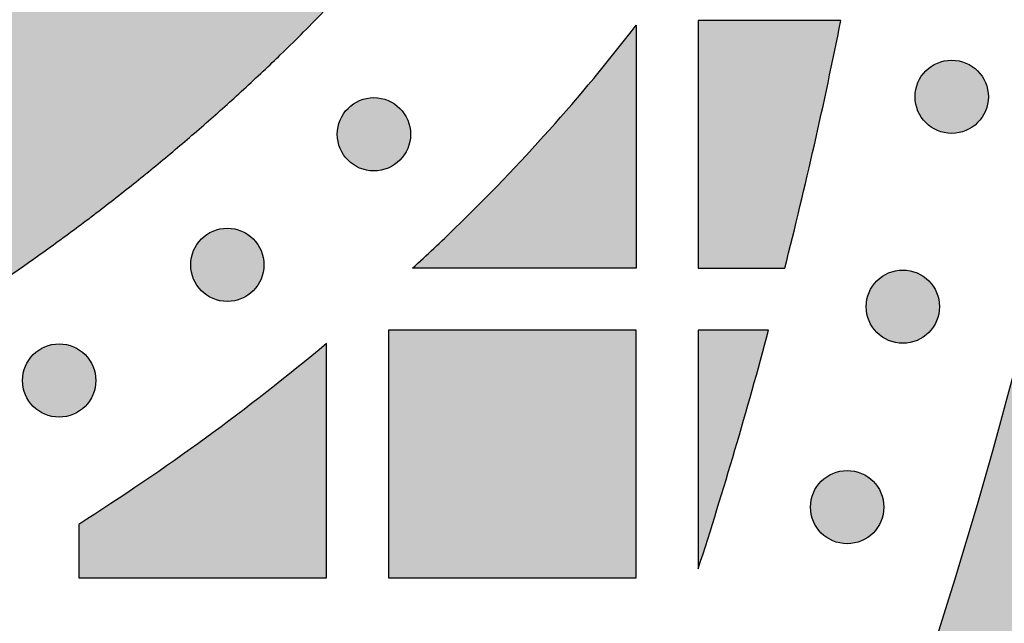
# Model space of a CAD drawing. Header units: millimetres. Extents: x -3873 to -97, y 912 to 4165.
# Tile 196 of 656: x -3135 to -3087, y 1381 to 1411. Entities that reach past the tile are written whole.
import ezdxf

# ---------------------------------------------------------------- set-up
doc = ezdxf.new("R2010")
doc.units = ezdxf.units.MM
doc.layers.add('pattern', color=7, linetype='Continuous', true_color=0x000000)

msp = doc.modelspace()

# ---------------------------------------------------------------- hatches: boundary and pattern name
at = {"layer": 'pattern'}
for points in [[(-3100.519, 1457.437), (-3100.543, 1459.243), (-3100.619, 1461.05), (-3100.748, 1462.857), (-3100.93, 1464.661), (-3101.164, 1466.46), (-3101.451, 1468.252), (-3101.79, 1470.033), (-3102.182, 1471.803), (-3102.625, 1473.557), (-3103.119, 1475.295), (-3103.664, 1477.014), (-3104.258, 1478.711), (-3104.901, 1480.385), (-3105.59, 1482.033), (-3106.326, 1483.653), (-3107.106, 1485.245), (-3107.845, 1486.66), (-3108.615, 1488.062), (-3109.413, 1489.449), (-3110.242, 1490.822), (-3111.099, 1492.178), (-3111.984, 1493.516), (-3112.898, 1494.837), (-3113.838, 1496.139), (-3114.806, 1497.421), (-3115.799, 1498.683), (-3116.818, 1499.923), (-3117.862, 1501.141), (-3118.93, 1502.337), (-3120.021, 1503.508), (-3121.135, 1504.656), (-3122.27, 1505.779), (-3124.046, 1507.459), (-3125.865, 1509.099), (-3127.726, 1510.698), (-3129.628, 1512.255), (-3131.569, 1513.767), (-3133.547, 1515.233), (-3135.561, 1516.652), (-3137.609, 1518.023), (-3139.69, 1519.344), (-3141.801, 1520.614), (-3143.94, 1521.832), (-3146.107, 1522.998), (-3148.298, 1524.11), (-3150.512, 1525.168), (-3152.747, 1526.171), (-3155.001, 1527.118), (-3171.697, 1520.742), (-3159.518, 1516), (-3157.528, 1515.164), (-3155.555, 1514.279), (-3153.6, 1513.345), (-3151.665, 1512.363), (-3149.753, 1511.334), (-3147.863, 1510.258), (-3146, 1509.137), (-3144.163, 1507.97), (-3142.354, 1506.76), (-3140.576, 1505.507), (-3138.83, 1504.213), (-3137.116, 1502.878), (-3135.437, 1501.504), (-3133.794, 1500.092), (-3132.188, 1498.643), (-3130.62, 1497.16), (-3129.66, 1496.211), (-3128.719, 1495.241), (-3127.796, 1494.25), (-3126.893, 1493.24), (-3126.011, 1492.21), (-3125.15, 1491.161), (-3124.31, 1490.095), (-3123.492, 1489.011), (-3122.696, 1487.91), (-3121.924, 1486.793), (-3121.175, 1485.662), (-3120.451, 1484.515), (-3119.751, 1483.355), (-3119.075, 1482.182), (-3118.425, 1480.997), (-3117.8, 1479.8), (-3117.175, 1478.524), (-3116.585, 1477.225), (-3116.032, 1475.902), (-3115.517, 1474.559), (-3115.041, 1473.196), (-3114.604, 1471.815), (-3114.208, 1470.419), (-3113.853, 1469.008), (-3113.539, 1467.586), (-3113.267, 1466.152), (-3113.037, 1464.711), (-3112.849, 1463.263), (-3112.703, 1461.81), (-3112.6, 1460.354), (-3112.538, 1458.898), (-3112.519, 1457.443), (-3112.54, 1455.988), (-3112.602, 1454.532), (-3112.707, 1453.077), (-3112.854, 1451.625), (-3113.043, 1450.177), (-3113.274, 1448.736), (-3113.548, 1447.303), (-3113.863, 1445.881), (-3114.219, 1444.471), (-3114.617, 1443.075), (-3115.055, 1441.695), (-3115.532, 1440.332), (-3116.048, 1438.99), (-3116.602, 1437.668), (-3117.193, 1436.368), (-3117.82, 1435.093), (-3118.446, 1433.897), (-3119.097, 1432.712), (-3119.773, 1431.54), (-3120.474, 1430.381), (-3121.2, 1429.235), (-3121.95, 1428.104), (-3122.723, 1426.988), (-3123.519, 1425.888), (-3124.338, 1424.804), (-3125.179, 1423.739), (-3126.041, 1422.691), (-3126.925, 1421.662), (-3127.828, 1420.652), (-3128.752, 1419.662), (-3129.694, 1418.693), (-3130.654, 1417.744), (-3132.224, 1416.263), (-3133.831, 1414.816), (-3135.476, 1413.405), (-3137.156, 1412.032), (-3138.87, 1410.699), (-3140.618, 1409.406), (-3142.397, 1408.155), (-3144.207, 1406.946), (-3146.045, 1405.781), (-3147.909, 1404.661), (-3149.8, 1403.587), (-3151.713, 1402.56), (-3153.649, 1401.58), (-3155.605, 1400.647), (-3157.579, 1399.764), (-3159.569, 1398.929), (-3171.752, 1394.198), (-3155.062, 1387.808), (-3152.807, 1388.753), (-3150.571, 1389.754), (-3148.356, 1390.81), (-3146.164, 1391.92), (-3143.997, 1393.084), (-3141.856, 1394.3), (-3139.744, 1395.569), (-3137.662, 1396.888), (-3135.613, 1398.257), (-3133.597, 1399.674), (-3131.618, 1401.139), (-3129.676, 1402.649), (-3127.773, 1404.204), (-3125.91, 1405.801), (-3124.089, 1407.44), (-3122.312, 1409.119), (-3121.176, 1410.24), (-3120.061, 1411.387), (-3118.969, 1412.558), (-3117.9, 1413.752), (-3116.855, 1414.969), (-3115.835, 1416.209), (-3114.841, 1417.469), (-3113.872, 1418.751), (-3112.93, 1420.052), (-3112.016, 1421.372), (-3111.129, 1422.71), (-3110.271, 1424.065), (-3109.441, 1425.437), (-3108.641, 1426.824), (-3107.871, 1428.225), (-3107.131, 1429.639), (-3106.349, 1431.23), (-3105.612, 1432.85), (-3104.92, 1434.497), (-3104.277, 1436.17), (-3103.681, 1437.867), (-3103.135, 1439.585), (-3102.639, 1441.322), (-3102.194, 1443.076), (-3101.801, 1444.845), (-3101.46, 1446.626), (-3101.172, 1448.417), (-3100.936, 1450.215), (-3100.753, 1452.019), (-3100.622, 1453.826), (-3100.545, 1455.632)], [(-3133.117, 1301.433), (-3131.788, 1301.603), (-3130.46, 1301.811), (-3129.135, 1302.057), (-3127.815, 1302.34), (-3126.502, 1302.661), (-3125.196, 1303.02), (-3123.901, 1303.415), (-3122.616, 1303.847), (-3121.344, 1304.316), (-3120.086, 1304.82), (-3118.845, 1305.359), (-3117.62, 1305.932), (-3116.414, 1306.538), (-3115.228, 1307.177), (-3114.063, 1307.847), (-3112.92, 1308.548), (-3110.227, 1312.538), (-3107.6, 1316.587), (-3105.043, 1320.693), (-3102.556, 1324.856), (-3100.142, 1329.072), (-3097.802, 1333.341), (-3095.538, 1337.66), (-3093.351, 1342.027), (-3091.243, 1346.441), (-3089.215, 1350.899), (-3087.269, 1355.398), (-3085.406, 1359.937), (-3083.627, 1364.513), (-3081.933, 1369.125), (-3080.325, 1373.769), (-3078.805, 1378.443), (-3077.372, 1383.144), (-3076.028, 1387.871), (-3074.773, 1392.621), (-3073.608, 1397.391), (-3072.534, 1402.178), (-3071.55, 1406.981), (-3070.656, 1411.796), (-3069.854, 1416.621), (-3069.143, 1421.453), (-3068.524, 1426.29), (-3067.995, 1431.129), (-3067.556, 1435.968), (-3067.209, 1440.804), (-3066.951, 1445.635), (-3066.782, 1450.458), (-3066.703, 1455.271), (-3078.703, 1455.27), (-3078.795, 1450.163), (-3078.991, 1445.043), (-3079.293, 1439.912), (-3079.702, 1434.774), (-3080.219, 1429.633), (-3080.842, 1424.491), (-3081.575, 1419.351), (-3082.415, 1414.218), (-3083.363, 1409.095), (-3084.42, 1403.985), (-3085.585, 1398.891), (-3086.857, 1393.817), (-3088.237, 1388.767), (-3089.723, 1383.743), (-3091.314, 1378.749), (-3093.011, 1373.789), (-3094.811, 1368.865), (-3096.713, 1363.981), (-3098.716, 1359.141), (-3100.819, 1354.346), (-3103.02, 1349.601), (-3105.317, 1344.907), (-3107.708, 1340.269), (-3110.192, 1335.689), (-3112.766, 1331.169), (-3115.428, 1326.713), (-3118.176, 1322.322), (-3121.007, 1317.999), (-3123.92, 1313.747), (-3126.911, 1309.567), (-3129.977, 1305.462)], [(-3116.027, 1398.669), (-3113.97, 1400.61), (-3112.795, 1401.767), (-3111.641, 1402.947), (-3110.508, 1404.147), (-3109.398, 1405.369), (-3108.31, 1406.611), (-3107.246, 1407.873), (-3106.205, 1409.153), (-3105.189, 1410.452), (-3105.188, 1398.67)], [(-3097.999, 1398.671), (-3096.564, 1404.653), (-3095.284, 1410.67), (-3102.189, 1410.67), (-3102.188, 1398.67)], [(-3091.17, 1405.724), (-3091.142, 1405.697), (-3091.113, 1405.67), (-3091.083, 1405.643), (-3091.052, 1405.617), (-3091.021, 1405.591), (-3090.988, 1405.566), (-3090.955, 1405.541), (-3090.921, 1405.517), (-3090.886, 1405.494), (-3090.85, 1405.471), (-3090.814, 1405.449), (-3090.776, 1405.427), (-3090.738, 1405.407), (-3090.7, 1405.387), (-3090.66, 1405.368), (-3090.62, 1405.351), (-3090.579, 1405.334), (-3090.538, 1405.317), (-3090.496, 1405.302), (-3090.453, 1405.288), (-3090.41, 1405.275), (-3090.367, 1405.263), (-3090.323, 1405.252), (-3090.279, 1405.242), (-3090.234, 1405.234), (-3090.189, 1405.226), (-3090.144, 1405.219), (-3090.099, 1405.214), (-3090.053, 1405.21), (-3090.007, 1405.207), (-3089.961, 1405.205), (-3089.915, 1405.205), (-3089.869, 1405.205), (-3089.823, 1405.207), (-3089.778, 1405.21), (-3089.732, 1405.214), (-3089.687, 1405.219), (-3089.641, 1405.226), (-3089.596, 1405.234), (-3089.552, 1405.242), (-3089.507, 1405.252), (-3089.463, 1405.263), (-3089.42, 1405.275), (-3089.377, 1405.288), (-3089.335, 1405.302), (-3089.293, 1405.318), (-3089.251, 1405.334), (-3089.211, 1405.351), (-3089.17, 1405.369), (-3089.131, 1405.387), (-3089.092, 1405.407), (-3089.054, 1405.428), (-3089.017, 1405.449), (-3088.981, 1405.471), (-3088.945, 1405.494), (-3088.91, 1405.517), (-3088.876, 1405.541), (-3088.843, 1405.566), (-3088.81, 1405.591), (-3088.778, 1405.617), (-3088.748, 1405.643), (-3088.718, 1405.67), (-3088.689, 1405.697), (-3088.661, 1405.724), (-3088.633, 1405.753), (-3088.606, 1405.782), (-3088.579, 1405.812), (-3088.553, 1405.842), (-3088.527, 1405.874), (-3088.502, 1405.906), (-3088.477, 1405.94), (-3088.453, 1405.974), (-3088.43, 1406.009), (-3088.407, 1406.044), (-3088.385, 1406.081), (-3088.364, 1406.118), (-3088.343, 1406.156), (-3088.324, 1406.195), (-3088.305, 1406.234), (-3088.287, 1406.274), (-3088.27, 1406.315), (-3088.254, 1406.356), (-3088.239, 1406.398), (-3088.225, 1406.441), (-3088.212, 1406.484), (-3088.2, 1406.527), (-3088.189, 1406.571), (-3088.179, 1406.616), (-3088.17, 1406.66), (-3088.162, 1406.705), (-3088.156, 1406.75), (-3088.151, 1406.796), (-3088.146, 1406.842), (-3088.143, 1406.887), (-3088.142, 1406.933), (-3088.141, 1406.979), (-3088.142, 1407.025), (-3088.143, 1407.071), (-3088.146, 1407.117), (-3088.151, 1407.162), (-3088.156, 1407.208), (-3088.162, 1407.253), (-3088.17, 1407.298), (-3088.179, 1407.343), (-3088.189, 1407.387), (-3088.2, 1407.431), (-3088.212, 1407.474), (-3088.225, 1407.517), (-3088.239, 1407.56), (-3088.254, 1407.602), (-3088.27, 1407.643), (-3088.287, 1407.684), (-3088.305, 1407.724), (-3088.324, 1407.763), (-3088.344, 1407.802), (-3088.364, 1407.84), (-3088.385, 1407.877), (-3088.407, 1407.914), (-3088.43, 1407.95), (-3088.454, 1407.984), (-3088.478, 1408.019), (-3088.502, 1408.052), (-3088.527, 1408.084), (-3088.553, 1408.116), (-3088.579, 1408.147), (-3088.606, 1408.177), (-3088.633, 1408.206), (-3088.661, 1408.234), (-3088.689, 1408.261), (-3088.718, 1408.288), (-3088.748, 1408.315), (-3088.779, 1408.341), (-3088.81, 1408.367), (-3088.843, 1408.392), (-3088.876, 1408.417), (-3088.91, 1408.441), (-3088.945, 1408.464), (-3088.981, 1408.487), (-3089.017, 1408.509), (-3089.055, 1408.53), (-3089.093, 1408.551), (-3089.131, 1408.571), (-3089.171, 1408.589), (-3089.211, 1408.607), (-3089.252, 1408.624), (-3089.293, 1408.64), (-3089.335, 1408.656), (-3089.377, 1408.67), (-3089.42, 1408.683), (-3089.464, 1408.695), (-3089.508, 1408.706), (-3089.552, 1408.716), (-3089.597, 1408.724), (-3089.642, 1408.732), (-3089.687, 1408.738), (-3089.732, 1408.744), (-3089.778, 1408.748), (-3089.824, 1408.751), (-3089.87, 1408.753), (-3089.916, 1408.753), (-3089.961, 1408.753), (-3090.007, 1408.751), (-3090.053, 1408.748), (-3090.099, 1408.744), (-3090.144, 1408.738), (-3090.189, 1408.732), (-3090.234, 1408.724), (-3090.279, 1408.716), (-3090.323, 1408.706), (-3090.367, 1408.695), (-3090.411, 1408.683), (-3090.454, 1408.67), (-3090.496, 1408.655), (-3090.538, 1408.64), (-3090.58, 1408.624), (-3090.62, 1408.607), (-3090.66, 1408.589), (-3090.7, 1408.57), (-3090.738, 1408.551), (-3090.776, 1408.53), (-3090.814, 1408.509), (-3090.85, 1408.487), (-3090.886, 1408.464), (-3090.921, 1408.441), (-3090.955, 1408.417), (-3090.988, 1408.392), (-3091.021, 1408.367), (-3091.052, 1408.341), (-3091.083, 1408.315), (-3091.113, 1408.288), (-3091.142, 1408.261), (-3091.17, 1408.233), (-3091.198, 1408.205), (-3091.225, 1408.176), (-3091.252, 1408.146), (-3091.278, 1408.116), (-3091.304, 1408.084), (-3091.329, 1408.052), (-3091.353, 1408.018), (-3091.377, 1407.984), (-3091.401, 1407.949), (-3091.424, 1407.914), (-3091.446, 1407.877), (-3091.467, 1407.84), (-3091.487, 1407.802), (-3091.507, 1407.763), (-3091.526, 1407.724), (-3091.544, 1407.684), (-3091.561, 1407.643), (-3091.577, 1407.601), (-3091.592, 1407.56), (-3091.606, 1407.517), (-3091.619, 1407.474), (-3091.631, 1407.431), (-3091.642, 1407.387), (-3091.652, 1407.342), (-3091.661, 1407.298), (-3091.668, 1407.253), (-3091.675, 1407.208), (-3091.68, 1407.162), (-3091.684, 1407.116), (-3091.687, 1407.071), (-3091.689, 1407.025), (-3091.69, 1406.979), (-3091.689, 1406.933), (-3091.687, 1406.887), (-3091.684, 1406.841), (-3091.68, 1406.796), (-3091.675, 1406.75), (-3091.668, 1406.705), (-3091.661, 1406.66), (-3091.652, 1406.615), (-3091.642, 1406.571), (-3091.631, 1406.527), (-3091.619, 1406.484), (-3091.606, 1406.441), (-3091.592, 1406.398), (-3091.577, 1406.356), (-3091.561, 1406.315), (-3091.544, 1406.274), (-3091.526, 1406.234), (-3091.507, 1406.195), (-3091.487, 1406.156), (-3091.467, 1406.118), (-3091.445, 1406.081), (-3091.423, 1406.044), (-3091.401, 1406.008), (-3091.377, 1405.973), (-3091.353, 1405.939), (-3091.329, 1405.906), (-3091.303, 1405.874), (-3091.278, 1405.842), (-3091.251, 1405.811), (-3091.225, 1405.781), (-3091.197, 1405.752)], [(-3119.149, 1403.907), (-3119.121, 1403.88), (-3119.092, 1403.853), (-3119.062, 1403.826), (-3119.031, 1403.8), (-3118.999, 1403.774), (-3118.967, 1403.749), (-3118.934, 1403.724), (-3118.9, 1403.7), (-3118.865, 1403.677), (-3118.829, 1403.654), (-3118.792, 1403.632), (-3118.755, 1403.611), (-3118.717, 1403.59), (-3118.678, 1403.571), (-3118.639, 1403.552), (-3118.599, 1403.534), (-3118.558, 1403.517), (-3118.517, 1403.501), (-3118.475, 1403.486), (-3118.432, 1403.471), (-3118.389, 1403.458), (-3118.346, 1403.446), (-3118.302, 1403.435), (-3118.258, 1403.425), (-3118.213, 1403.417), (-3118.168, 1403.409), (-3118.123, 1403.403), (-3118.077, 1403.397), (-3118.032, 1403.393), (-3117.986, 1403.39), (-3117.94, 1403.388), (-3117.894, 1403.388), (-3117.848, 1403.388), (-3117.802, 1403.39), (-3117.757, 1403.393), (-3117.711, 1403.397), (-3117.665, 1403.403), (-3117.62, 1403.409), (-3117.575, 1403.417), (-3117.531, 1403.426), (-3117.486, 1403.435), (-3117.442, 1403.446), (-3117.399, 1403.458), (-3117.356, 1403.472), (-3117.313, 1403.486), (-3117.272, 1403.501), (-3117.23, 1403.517), (-3117.189, 1403.534), (-3117.149, 1403.552), (-3117.11, 1403.571), (-3117.071, 1403.59), (-3117.033, 1403.611), (-3116.996, 1403.632), (-3116.959, 1403.654), (-3116.924, 1403.677), (-3116.889, 1403.7), (-3116.855, 1403.724), (-3116.821, 1403.749), (-3116.789, 1403.774), (-3116.757, 1403.8), (-3116.727, 1403.826), (-3116.697, 1403.853), (-3116.668, 1403.88), (-3116.64, 1403.908), (-3116.612, 1403.936), (-3116.585, 1403.965), (-3116.558, 1403.995), (-3116.532, 1404.025), (-3116.506, 1404.057), (-3116.481, 1404.09), (-3116.456, 1404.123), (-3116.432, 1404.157), (-3116.409, 1404.192), (-3116.386, 1404.228), (-3116.364, 1404.264), (-3116.343, 1404.301), (-3116.322, 1404.339), (-3116.303, 1404.378), (-3116.284, 1404.417), (-3116.266, 1404.458), (-3116.249, 1404.498), (-3116.233, 1404.54), (-3116.218, 1404.582), (-3116.204, 1404.624), (-3116.19, 1404.667), (-3116.178, 1404.711), (-3116.167, 1404.754), (-3116.158, 1404.799), (-3116.149, 1404.843), (-3116.141, 1404.888), (-3116.135, 1404.934), (-3116.129, 1404.979), (-3116.125, 1405.025), (-3116.122, 1405.071), (-3116.121, 1405.116), (-3116.12, 1405.162), (-3116.121, 1405.208), (-3116.122, 1405.254), (-3116.125, 1405.3), (-3116.13, 1405.346), (-3116.135, 1405.391), (-3116.141, 1405.436), (-3116.149, 1405.481), (-3116.158, 1405.526), (-3116.168, 1405.57), (-3116.179, 1405.614), (-3116.191, 1405.658), (-3116.204, 1405.701), (-3116.218, 1405.743), (-3116.233, 1405.785), (-3116.249, 1405.826), (-3116.266, 1405.867), (-3116.284, 1405.907), (-3116.303, 1405.947), (-3116.322, 1405.985), (-3116.343, 1406.023), (-3116.364, 1406.061), (-3116.386, 1406.097), (-3116.409, 1406.133), (-3116.432, 1406.168), (-3116.456, 1406.202), (-3116.481, 1406.235), (-3116.506, 1406.267), (-3116.532, 1406.299), (-3116.558, 1406.33), (-3116.585, 1406.36), (-3116.612, 1406.389), (-3116.64, 1406.417), (-3116.668, 1406.444), (-3116.697, 1406.472), (-3116.727, 1406.498), (-3116.758, 1406.525), (-3116.789, 1406.55), (-3116.822, 1406.576), (-3116.855, 1406.6), (-3116.889, 1406.624), (-3116.924, 1406.648), (-3116.96, 1406.67), (-3116.996, 1406.692), (-3117.033, 1406.714), (-3117.071, 1406.734), (-3117.11, 1406.754), (-3117.15, 1406.773), (-3117.19, 1406.791), (-3117.23, 1406.808), (-3117.272, 1406.824), (-3117.314, 1406.839), (-3117.356, 1406.853), (-3117.399, 1406.866), (-3117.443, 1406.878), (-3117.487, 1406.889), (-3117.531, 1406.899), (-3117.576, 1406.908), (-3117.62, 1406.915), (-3117.666, 1406.922), (-3117.711, 1406.927), (-3117.757, 1406.931), (-3117.803, 1406.934), (-3117.849, 1406.936), (-3117.894, 1406.936), (-3117.94, 1406.936), (-3117.986, 1406.934), (-3118.032, 1406.931), (-3118.078, 1406.927), (-3118.123, 1406.922), (-3118.168, 1406.915), (-3118.213, 1406.908), (-3118.258, 1406.899), (-3118.302, 1406.889), (-3118.346, 1406.878), (-3118.39, 1406.866), (-3118.433, 1406.853), (-3118.475, 1406.839), (-3118.517, 1406.824), (-3118.558, 1406.807), (-3118.599, 1406.79), (-3118.639, 1406.773), (-3118.679, 1406.754), (-3118.717, 1406.734), (-3118.755, 1406.714), (-3118.793, 1406.692), (-3118.829, 1406.67), (-3118.865, 1406.647), (-3118.9, 1406.624), (-3118.934, 1406.6), (-3118.967, 1406.575), (-3119, 1406.55), (-3119.031, 1406.524), (-3119.062, 1406.498), (-3119.092, 1406.471), (-3119.121, 1406.444), (-3119.149, 1406.417), (-3119.177, 1406.389), (-3119.204, 1406.359), (-3119.23, 1406.33), (-3119.257, 1406.299), (-3119.282, 1406.267), (-3119.308, 1406.235), (-3119.332, 1406.202), (-3119.356, 1406.167), (-3119.38, 1406.133), (-3119.402, 1406.097), (-3119.425, 1406.06), (-3119.446, 1406.023), (-3119.466, 1405.985), (-3119.486, 1405.946), (-3119.505, 1405.907), (-3119.523, 1405.867), (-3119.54, 1405.826), (-3119.556, 1405.785), (-3119.571, 1405.743), (-3119.585, 1405.7), (-3119.598, 1405.657), (-3119.61, 1405.614), (-3119.621, 1405.57), (-3119.631, 1405.526), (-3119.64, 1405.481), (-3119.647, 1405.436), (-3119.654, 1405.391), (-3119.659, 1405.345), (-3119.663, 1405.3), (-3119.666, 1405.254), (-3119.668, 1405.208), (-3119.669, 1405.162), (-3119.668, 1405.116), (-3119.666, 1405.07), (-3119.663, 1405.024), (-3119.659, 1404.979), (-3119.654, 1404.933), (-3119.647, 1404.888), (-3119.64, 1404.843), (-3119.631, 1404.798), (-3119.621, 1404.754), (-3119.61, 1404.71), (-3119.598, 1404.667), (-3119.585, 1404.624), (-3119.571, 1404.581), (-3119.556, 1404.539), (-3119.54, 1404.498), (-3119.523, 1404.457), (-3119.505, 1404.417), (-3119.486, 1404.378), (-3119.466, 1404.339), (-3119.446, 1404.301), (-3119.424, 1404.264), (-3119.402, 1404.227), (-3119.38, 1404.192), (-3119.356, 1404.157), (-3119.332, 1404.123), (-3119.307, 1404.089), (-3119.282, 1404.057), (-3119.256, 1404.025), (-3119.23, 1403.994), (-3119.204, 1403.965), (-3119.176, 1403.936)], [(-3126.247, 1397.581), (-3126.218, 1397.553), (-3126.189, 1397.526), (-3126.16, 1397.499), (-3126.129, 1397.473), (-3126.097, 1397.447), (-3126.065, 1397.422), (-3126.031, 1397.397), (-3125.997, 1397.373), (-3125.962, 1397.35), (-3125.927, 1397.327), (-3125.89, 1397.305), (-3125.853, 1397.284), (-3125.815, 1397.263), (-3125.776, 1397.244), (-3125.737, 1397.225), (-3125.697, 1397.207), (-3125.656, 1397.19), (-3125.615, 1397.174), (-3125.573, 1397.159), (-3125.53, 1397.145), (-3125.487, 1397.131), (-3125.444, 1397.119), (-3125.4, 1397.108), (-3125.356, 1397.099), (-3125.311, 1397.09), (-3125.266, 1397.082), (-3125.221, 1397.076), (-3125.175, 1397.07), (-3125.13, 1397.066), (-3125.084, 1397.063), (-3125.038, 1397.062), (-3124.992, 1397.061), (-3124.946, 1397.062), (-3124.9, 1397.063), (-3124.854, 1397.066), (-3124.809, 1397.07), (-3124.763, 1397.076), (-3124.718, 1397.082), (-3124.673, 1397.09), (-3124.628, 1397.099), (-3124.584, 1397.108), (-3124.54, 1397.119), (-3124.497, 1397.132), (-3124.454, 1397.145), (-3124.411, 1397.159), (-3124.369, 1397.174), (-3124.328, 1397.19), (-3124.287, 1397.207), (-3124.247, 1397.225), (-3124.208, 1397.244), (-3124.169, 1397.263), (-3124.131, 1397.284), (-3124.094, 1397.305), (-3124.057, 1397.327), (-3124.022, 1397.35), (-3123.987, 1397.373), (-3123.953, 1397.397), (-3123.919, 1397.422), (-3123.887, 1397.447), (-3123.855, 1397.473), (-3123.824, 1397.499), (-3123.795, 1397.526), (-3123.766, 1397.553), (-3123.737, 1397.581), (-3123.71, 1397.609), (-3123.683, 1397.638), (-3123.656, 1397.668), (-3123.63, 1397.699), (-3123.604, 1397.73), (-3123.579, 1397.763), (-3123.554, 1397.796), (-3123.53, 1397.83), (-3123.507, 1397.865), (-3123.484, 1397.901), (-3123.462, 1397.937), (-3123.441, 1397.974), (-3123.42, 1398.012), (-3123.4, 1398.051), (-3123.382, 1398.091), (-3123.364, 1398.131), (-3123.347, 1398.171), (-3123.331, 1398.213), (-3123.315, 1398.255), (-3123.301, 1398.297), (-3123.288, 1398.34), (-3123.276, 1398.384), (-3123.265, 1398.428), (-3123.255, 1398.472), (-3123.247, 1398.516), (-3123.239, 1398.561), (-3123.233, 1398.607), (-3123.227, 1398.652), (-3123.223, 1398.698), (-3123.22, 1398.744), (-3123.218, 1398.789), (-3123.218, 1398.835), (-3123.218, 1398.881), (-3123.22, 1398.927), (-3123.223, 1398.973), (-3123.227, 1399.019), (-3123.233, 1399.064), (-3123.239, 1399.109), (-3123.247, 1399.154), (-3123.255, 1399.199), (-3123.265, 1399.243), (-3123.276, 1399.287), (-3123.288, 1399.331), (-3123.301, 1399.374), (-3123.316, 1399.416), (-3123.331, 1399.458), (-3123.347, 1399.499), (-3123.364, 1399.54), (-3123.382, 1399.58), (-3123.401, 1399.62), (-3123.42, 1399.658), (-3123.441, 1399.696), (-3123.462, 1399.734), (-3123.484, 1399.77), (-3123.507, 1399.806), (-3123.53, 1399.841), (-3123.554, 1399.875), (-3123.579, 1399.908), (-3123.604, 1399.941), (-3123.63, 1399.972), (-3123.656, 1400.003), (-3123.683, 1400.033), (-3123.71, 1400.062), (-3123.738, 1400.09), (-3123.766, 1400.118), (-3123.795, 1400.145), (-3123.825, 1400.171), (-3123.855, 1400.198), (-3123.887, 1400.223), (-3123.919, 1400.249), (-3123.953, 1400.273), (-3123.987, 1400.297), (-3124.022, 1400.321), (-3124.057, 1400.343), (-3124.094, 1400.365), (-3124.131, 1400.387), (-3124.169, 1400.407), (-3124.208, 1400.427), (-3124.247, 1400.446), (-3124.288, 1400.464), (-3124.328, 1400.481), (-3124.37, 1400.497), (-3124.412, 1400.512), (-3124.454, 1400.526), (-3124.497, 1400.539), (-3124.54, 1400.551), (-3124.584, 1400.562), (-3124.629, 1400.572), (-3124.673, 1400.581), (-3124.718, 1400.588), (-3124.764, 1400.595), (-3124.809, 1400.6), (-3124.855, 1400.604), (-3124.9, 1400.607), (-3124.946, 1400.609), (-3124.992, 1400.61), (-3125.038, 1400.609), (-3125.084, 1400.607), (-3125.13, 1400.604), (-3125.175, 1400.6), (-3125.221, 1400.595), (-3125.266, 1400.588), (-3125.311, 1400.581), (-3125.356, 1400.572), (-3125.4, 1400.562), (-3125.444, 1400.551), (-3125.487, 1400.539), (-3125.53, 1400.526), (-3125.573, 1400.512), (-3125.615, 1400.497), (-3125.656, 1400.481), (-3125.697, 1400.464), (-3125.737, 1400.446), (-3125.776, 1400.427), (-3125.815, 1400.407), (-3125.853, 1400.387), (-3125.89, 1400.365), (-3125.927, 1400.343), (-3125.963, 1400.321), (-3125.998, 1400.297), (-3126.032, 1400.273), (-3126.065, 1400.248), (-3126.097, 1400.223), (-3126.129, 1400.197), (-3126.16, 1400.171), (-3126.19, 1400.144), (-3126.219, 1400.117), (-3126.247, 1400.09), (-3126.274, 1400.062), (-3126.302, 1400.033), (-3126.328, 1400.003), (-3126.354, 1399.972), (-3126.38, 1399.94), (-3126.405, 1399.908), (-3126.43, 1399.875), (-3126.454, 1399.841), (-3126.478, 1399.806), (-3126.5, 1399.77), (-3126.522, 1399.733), (-3126.544, 1399.696), (-3126.564, 1399.658), (-3126.584, 1399.619), (-3126.603, 1399.58), (-3126.621, 1399.54), (-3126.638, 1399.499), (-3126.654, 1399.458), (-3126.669, 1399.416), (-3126.683, 1399.373), (-3126.696, 1399.33), (-3126.708, 1399.287), (-3126.719, 1399.243), (-3126.729, 1399.199), (-3126.738, 1399.154), (-3126.745, 1399.109), (-3126.752, 1399.064), (-3126.757, 1399.018), (-3126.761, 1398.973), (-3126.764, 1398.927), (-3126.766, 1398.881), (-3126.766, 1398.835), (-3126.766, 1398.789), (-3126.764, 1398.743), (-3126.761, 1398.698), (-3126.757, 1398.652), (-3126.752, 1398.606), (-3126.745, 1398.561), (-3126.737, 1398.516), (-3126.729, 1398.472), (-3126.719, 1398.427), (-3126.708, 1398.383), (-3126.696, 1398.34), (-3126.683, 1398.297), (-3126.669, 1398.254), (-3126.654, 1398.212), (-3126.637, 1398.171), (-3126.62, 1398.13), (-3126.602, 1398.09), (-3126.584, 1398.051), (-3126.564, 1398.012), (-3126.543, 1397.974), (-3126.522, 1397.937), (-3126.5, 1397.9), (-3126.477, 1397.865), (-3126.454, 1397.83), (-3126.43, 1397.796), (-3126.405, 1397.762), (-3126.38, 1397.73), (-3126.354, 1397.698), (-3126.328, 1397.668), (-3126.301, 1397.638), (-3126.274, 1397.609)], [(-3093.535, 1395.555), (-3093.507, 1395.528), (-3093.478, 1395.501), (-3093.448, 1395.474), (-3093.418, 1395.448), (-3093.386, 1395.422), (-3093.354, 1395.397), (-3093.32, 1395.372), (-3093.286, 1395.348), (-3093.251, 1395.325), (-3093.216, 1395.302), (-3093.179, 1395.28), (-3093.142, 1395.259), (-3093.104, 1395.238), (-3093.065, 1395.218), (-3093.026, 1395.2), (-3092.985, 1395.182), (-3092.945, 1395.165), (-3092.903, 1395.149), (-3092.861, 1395.133), (-3092.819, 1395.119), (-3092.776, 1395.106), (-3092.733, 1395.094), (-3092.689, 1395.083), (-3092.644, 1395.073), (-3092.6, 1395.065), (-3092.555, 1395.057), (-3092.509, 1395.051), (-3092.464, 1395.045), (-3092.418, 1395.041), (-3092.373, 1395.038), (-3092.327, 1395.036), (-3092.281, 1395.036), (-3092.235, 1395.036), (-3092.189, 1395.038), (-3092.143, 1395.041), (-3092.098, 1395.045), (-3092.052, 1395.051), (-3092.007, 1395.057), (-3091.962, 1395.065), (-3091.917, 1395.073), (-3091.873, 1395.083), (-3091.829, 1395.094), (-3091.786, 1395.106), (-3091.743, 1395.119), (-3091.7, 1395.134), (-3091.658, 1395.149), (-3091.617, 1395.165), (-3091.576, 1395.182), (-3091.536, 1395.2), (-3091.497, 1395.219), (-3091.458, 1395.238), (-3091.42, 1395.259), (-3091.383, 1395.28), (-3091.346, 1395.302), (-3091.31, 1395.325), (-3091.275, 1395.348), (-3091.241, 1395.372), (-3091.208, 1395.397), (-3091.176, 1395.422), (-3091.144, 1395.448), (-3091.113, 1395.474), (-3091.083, 1395.501), (-3091.054, 1395.528), (-3091.026, 1395.556), (-3090.999, 1395.584), (-3090.971, 1395.613), (-3090.945, 1395.643), (-3090.919, 1395.673), (-3090.893, 1395.705), (-3090.868, 1395.737), (-3090.843, 1395.771), (-3090.819, 1395.805), (-3090.795, 1395.84), (-3090.773, 1395.875), (-3090.751, 1395.912), (-3090.729, 1395.949), (-3090.709, 1395.987), (-3090.689, 1396.026), (-3090.67, 1396.065), (-3090.652, 1396.105), (-3090.635, 1396.146), (-3090.619, 1396.188), (-3090.604, 1396.23), (-3090.59, 1396.272), (-3090.577, 1396.315), (-3090.565, 1396.358), (-3090.554, 1396.402), (-3090.544, 1396.447), (-3090.535, 1396.491), (-3090.528, 1396.536), (-3090.521, 1396.582), (-3090.516, 1396.627), (-3090.512, 1396.673), (-3090.509, 1396.718), (-3090.507, 1396.764), (-3090.507, 1396.81), (-3090.507, 1396.856), (-3090.509, 1396.902), (-3090.512, 1396.948), (-3090.516, 1396.993), (-3090.521, 1397.039), (-3090.528, 1397.084), (-3090.536, 1397.129), (-3090.544, 1397.174), (-3090.554, 1397.218), (-3090.565, 1397.262), (-3090.577, 1397.305), (-3090.59, 1397.348), (-3090.604, 1397.391), (-3090.619, 1397.433), (-3090.636, 1397.474), (-3090.653, 1397.515), (-3090.671, 1397.555), (-3090.689, 1397.594), (-3090.709, 1397.633), (-3090.73, 1397.671), (-3090.751, 1397.708), (-3090.773, 1397.745), (-3090.796, 1397.781), (-3090.819, 1397.816), (-3090.843, 1397.85), (-3090.868, 1397.883), (-3090.893, 1397.915), (-3090.919, 1397.947), (-3090.945, 1397.978), (-3090.972, 1398.008), (-3090.999, 1398.037), (-3091.026, 1398.065), (-3091.055, 1398.092), (-3091.084, 1398.119), (-3091.113, 1398.146), (-3091.144, 1398.172), (-3091.176, 1398.198), (-3091.208, 1398.223), (-3091.242, 1398.248), (-3091.276, 1398.272), (-3091.311, 1398.296), (-3091.346, 1398.318), (-3091.383, 1398.34), (-3091.42, 1398.362), (-3091.458, 1398.382), (-3091.497, 1398.402), (-3091.536, 1398.421), (-3091.576, 1398.438), (-3091.617, 1398.456), (-3091.658, 1398.472), (-3091.7, 1398.487), (-3091.743, 1398.501), (-3091.786, 1398.514), (-3091.829, 1398.526), (-3091.873, 1398.537), (-3091.917, 1398.547), (-3091.962, 1398.555), (-3092.007, 1398.563), (-3092.052, 1398.57), (-3092.098, 1398.575), (-3092.143, 1398.579), (-3092.189, 1398.582), (-3092.235, 1398.584), (-3092.281, 1398.584), (-3092.327, 1398.584), (-3092.373, 1398.582), (-3092.419, 1398.579), (-3092.464, 1398.575), (-3092.51, 1398.57), (-3092.555, 1398.563), (-3092.6, 1398.555), (-3092.645, 1398.547), (-3092.689, 1398.537), (-3092.733, 1398.526), (-3092.776, 1398.514), (-3092.819, 1398.501), (-3092.862, 1398.487), (-3092.904, 1398.471), (-3092.945, 1398.455), (-3092.986, 1398.438), (-3093.026, 1398.42), (-3093.065, 1398.402), (-3093.104, 1398.382), (-3093.142, 1398.361), (-3093.179, 1398.34), (-3093.216, 1398.318), (-3093.251, 1398.295), (-3093.286, 1398.272), (-3093.321, 1398.248), (-3093.354, 1398.223), (-3093.386, 1398.198), (-3093.418, 1398.172), (-3093.449, 1398.146), (-3093.478, 1398.119), (-3093.507, 1398.092), (-3093.536, 1398.065), (-3093.563, 1398.036), (-3093.59, 1398.007), (-3093.617, 1397.978), (-3093.643, 1397.947), (-3093.669, 1397.915), (-3093.694, 1397.883), (-3093.719, 1397.849), (-3093.743, 1397.815), (-3093.766, 1397.78), (-3093.789, 1397.745), (-3093.811, 1397.708), (-3093.832, 1397.671), (-3093.853, 1397.633), (-3093.873, 1397.594), (-3093.891, 1397.555), (-3093.909, 1397.515), (-3093.926, 1397.474), (-3093.942, 1397.433), (-3093.958, 1397.391), (-3093.972, 1397.348), (-3093.985, 1397.305), (-3093.997, 1397.262), (-3094.008, 1397.218), (-3094.018, 1397.173), (-3094.026, 1397.129), (-3094.034, 1397.084), (-3094.04, 1397.039), (-3094.046, 1396.993), (-3094.05, 1396.948), (-3094.053, 1396.902), (-3094.055, 1396.856), (-3094.055, 1396.81), (-3094.055, 1396.764), (-3094.053, 1396.718), (-3094.05, 1396.672), (-3094.046, 1396.627), (-3094.04, 1396.581), (-3094.034, 1396.536), (-3094.026, 1396.491), (-3094.018, 1396.446), (-3094.008, 1396.402), (-3093.997, 1396.358), (-3093.985, 1396.315), (-3093.972, 1396.272), (-3093.957, 1396.229), (-3093.942, 1396.187), (-3093.926, 1396.146), (-3093.909, 1396.105), (-3093.891, 1396.065), (-3093.872, 1396.026), (-3093.853, 1395.987), (-3093.832, 1395.949), (-3093.811, 1395.912), (-3093.789, 1395.875), (-3093.766, 1395.839), (-3093.743, 1395.805), (-3093.719, 1395.77), (-3093.694, 1395.737), (-3093.669, 1395.705), (-3093.643, 1395.673), (-3093.617, 1395.642), (-3093.59, 1395.613), (-3093.563, 1395.584)], [(-3105.188, 1395.67), (-3117.188, 1395.669), (-3117.187, 1383.669), (-3105.187, 1383.67)], [(-3098.78, 1395.67), (-3102.188, 1395.67), (-3102.187, 1384.113), (-3100.41, 1389.87)], [(-3134.39, 1391.976), (-3134.361, 1391.948), (-3134.332, 1391.921), (-3134.302, 1391.894), (-3134.272, 1391.868), (-3134.24, 1391.842), (-3134.208, 1391.817), (-3134.174, 1391.793), (-3134.14, 1391.769), (-3134.105, 1391.745), (-3134.07, 1391.722), (-3134.033, 1391.7), (-3133.996, 1391.679), (-3133.958, 1391.659), (-3133.919, 1391.639), (-3133.88, 1391.62), (-3133.84, 1391.602), (-3133.799, 1391.585), (-3133.757, 1391.569), (-3133.716, 1391.554), (-3133.673, 1391.54), (-3133.63, 1391.527), (-3133.587, 1391.515), (-3133.543, 1391.504), (-3133.498, 1391.494), (-3133.454, 1391.485), (-3133.409, 1391.478), (-3133.364, 1391.471), (-3133.318, 1391.466), (-3133.272, 1391.462), (-3133.227, 1391.459), (-3133.181, 1391.457), (-3133.135, 1391.456), (-3133.089, 1391.457), (-3133.043, 1391.459), (-3132.997, 1391.462), (-3132.952, 1391.466), (-3132.906, 1391.471), (-3132.861, 1391.478), (-3132.816, 1391.485), (-3132.771, 1391.494), (-3132.727, 1391.504), (-3132.683, 1391.515), (-3132.64, 1391.527), (-3132.597, 1391.54), (-3132.554, 1391.554), (-3132.512, 1391.569), (-3132.471, 1391.585), (-3132.43, 1391.602), (-3132.39, 1391.62), (-3132.351, 1391.639), (-3132.312, 1391.659), (-3132.274, 1391.679), (-3132.237, 1391.701), (-3132.2, 1391.723), (-3132.164, 1391.745), (-3132.129, 1391.769), (-3132.095, 1391.793), (-3132.062, 1391.817), (-3132.03, 1391.843), (-3131.998, 1391.868), (-3131.967, 1391.895), (-3131.937, 1391.921), (-3131.908, 1391.949), (-3131.88, 1391.976), (-3131.853, 1392.004), (-3131.826, 1392.033), (-3131.799, 1392.063), (-3131.773, 1392.094), (-3131.747, 1392.126), (-3131.722, 1392.158), (-3131.697, 1392.191), (-3131.673, 1392.225), (-3131.65, 1392.26), (-3131.627, 1392.296), (-3131.605, 1392.333), (-3131.584, 1392.37), (-3131.563, 1392.408), (-3131.543, 1392.447), (-3131.525, 1392.486), (-3131.507, 1392.526), (-3131.49, 1392.567), (-3131.473, 1392.608), (-3131.458, 1392.65), (-3131.444, 1392.693), (-3131.431, 1392.736), (-3131.419, 1392.779), (-3131.408, 1392.823), (-3131.398, 1392.867), (-3131.39, 1392.912), (-3131.382, 1392.957), (-3131.375, 1393.002), (-3131.37, 1393.048), (-3131.366, 1393.093), (-3131.363, 1393.139), (-3131.361, 1393.185), (-3131.361, 1393.231), (-3131.361, 1393.277), (-3131.363, 1393.323), (-3131.366, 1393.368), (-3131.37, 1393.414), (-3131.376, 1393.459), (-3131.382, 1393.505), (-3131.39, 1393.55), (-3131.398, 1393.594), (-3131.408, 1393.639), (-3131.419, 1393.683), (-3131.431, 1393.726), (-3131.444, 1393.769), (-3131.458, 1393.811), (-3131.474, 1393.853), (-3131.49, 1393.895), (-3131.507, 1393.935), (-3131.525, 1393.976), (-3131.543, 1394.015), (-3131.563, 1394.054), (-3131.584, 1394.092), (-3131.605, 1394.129), (-3131.627, 1394.165), (-3131.65, 1394.201), (-3131.673, 1394.236), (-3131.697, 1394.27), (-3131.722, 1394.304), (-3131.747, 1394.336), (-3131.773, 1394.368), (-3131.799, 1394.398), (-3131.826, 1394.428), (-3131.853, 1394.457), (-3131.88, 1394.485), (-3131.909, 1394.513), (-3131.938, 1394.54), (-3131.968, 1394.567), (-3131.998, 1394.593), (-3132.03, 1394.619), (-3132.062, 1394.644), (-3132.096, 1394.669), (-3132.13, 1394.693), (-3132.165, 1394.716), (-3132.2, 1394.739), (-3132.237, 1394.761), (-3132.274, 1394.782), (-3132.312, 1394.803), (-3132.351, 1394.822), (-3132.39, 1394.841), (-3132.43, 1394.859), (-3132.471, 1394.876), (-3132.512, 1394.892), (-3132.554, 1394.907), (-3132.597, 1394.921), (-3132.64, 1394.934), (-3132.683, 1394.946), (-3132.727, 1394.957), (-3132.772, 1394.967), (-3132.816, 1394.976), (-3132.861, 1394.984), (-3132.906, 1394.99), (-3132.952, 1394.995), (-3132.998, 1395), (-3133.043, 1395.003), (-3133.089, 1395.004), (-3133.135, 1395.005), (-3133.181, 1395.004), (-3133.227, 1395.003), (-3133.273, 1395), (-3133.318, 1394.995), (-3133.364, 1394.99), (-3133.409, 1394.984), (-3133.454, 1394.976), (-3133.499, 1394.967), (-3133.543, 1394.957), (-3133.587, 1394.946), (-3133.63, 1394.934), (-3133.673, 1394.921), (-3133.716, 1394.907), (-3133.758, 1394.892), (-3133.799, 1394.876), (-3133.84, 1394.859), (-3133.88, 1394.841), (-3133.919, 1394.822), (-3133.958, 1394.802), (-3133.996, 1394.782), (-3134.033, 1394.761), (-3134.07, 1394.739), (-3134.106, 1394.716), (-3134.14, 1394.693), (-3134.175, 1394.668), (-3134.208, 1394.644), (-3134.24, 1394.619), (-3134.272, 1394.593), (-3134.303, 1394.567), (-3134.333, 1394.54), (-3134.362, 1394.513), (-3134.39, 1394.485), (-3134.417, 1394.457), (-3134.444, 1394.428), (-3134.471, 1394.398), (-3134.497, 1394.367), (-3134.523, 1394.336), (-3134.548, 1394.303), (-3134.573, 1394.27), (-3134.597, 1394.236), (-3134.62, 1394.201), (-3134.643, 1394.165), (-3134.665, 1394.129), (-3134.686, 1394.091), (-3134.707, 1394.053), (-3134.727, 1394.015), (-3134.745, 1393.975), (-3134.763, 1393.935), (-3134.78, 1393.894), (-3134.797, 1393.853), (-3134.812, 1393.811), (-3134.826, 1393.769), (-3134.839, 1393.726), (-3134.851, 1393.682), (-3134.862, 1393.638), (-3134.872, 1393.594), (-3134.88, 1393.549), (-3134.888, 1393.504), (-3134.895, 1393.459), (-3134.9, 1393.414), (-3134.904, 1393.368), (-3134.907, 1393.322), (-3134.909, 1393.276), (-3134.909, 1393.23), (-3134.909, 1393.185), (-3134.907, 1393.139), (-3134.904, 1393.093), (-3134.9, 1393.047), (-3134.894, 1393.002), (-3134.888, 1392.957), (-3134.88, 1392.912), (-3134.872, 1392.867), (-3134.862, 1392.823), (-3134.851, 1392.779), (-3134.839, 1392.735), (-3134.826, 1392.692), (-3134.812, 1392.65), (-3134.796, 1392.608), (-3134.78, 1392.567), (-3134.763, 1392.526), (-3134.745, 1392.486), (-3134.727, 1392.446), (-3134.707, 1392.408), (-3134.686, 1392.37), (-3134.665, 1392.332), (-3134.643, 1392.296), (-3134.62, 1392.26), (-3134.597, 1392.225), (-3134.573, 1392.191), (-3134.548, 1392.158), (-3134.523, 1392.125), (-3134.497, 1392.094), (-3134.471, 1392.063), (-3134.444, 1392.033), (-3134.417, 1392.004)], [(-3132.187, 1386.259), (-3132.187, 1383.668), (-3120.187, 1383.669), (-3120.188, 1395.021), (-3123.079, 1392.686), (-3126.045, 1390.445), (-3129.083, 1388.302)], [(-3096.23, 1385.843), (-3096.201, 1385.815), (-3096.172, 1385.788), (-3096.143, 1385.761), (-3096.112, 1385.735), (-3096.08, 1385.709), (-3096.048, 1385.684), (-3096.014, 1385.66), (-3095.98, 1385.636), (-3095.945, 1385.612), (-3095.91, 1385.589), (-3095.873, 1385.567), (-3095.836, 1385.546), (-3095.798, 1385.526), (-3095.759, 1385.506), (-3095.72, 1385.487), (-3095.68, 1385.469), (-3095.639, 1385.452), (-3095.598, 1385.436), (-3095.556, 1385.421), (-3095.513, 1385.407), (-3095.47, 1385.394), (-3095.427, 1385.382), (-3095.383, 1385.371), (-3095.339, 1385.361), (-3095.294, 1385.352), (-3095.249, 1385.345), (-3095.204, 1385.338), (-3095.158, 1385.333), (-3095.113, 1385.329), (-3095.067, 1385.326), (-3095.021, 1385.324), (-3094.975, 1385.323), (-3094.929, 1385.324), (-3094.883, 1385.326), (-3094.837, 1385.329), (-3094.792, 1385.333), (-3094.746, 1385.338), (-3094.701, 1385.345), (-3094.656, 1385.352), (-3094.611, 1385.361), (-3094.567, 1385.371), (-3094.523, 1385.382), (-3094.48, 1385.394), (-3094.437, 1385.407), (-3094.394, 1385.421), (-3094.352, 1385.436), (-3094.311, 1385.452), (-3094.27, 1385.469), (-3094.23, 1385.487), (-3094.191, 1385.506), (-3094.152, 1385.526), (-3094.114, 1385.546), (-3094.077, 1385.567), (-3094.04, 1385.59), (-3094.005, 1385.612), (-3093.97, 1385.636), (-3093.936, 1385.66), (-3093.902, 1385.684), (-3093.87, 1385.71), (-3093.838, 1385.735), (-3093.807, 1385.762), (-3093.778, 1385.788), (-3093.749, 1385.815), (-3093.72, 1385.843), (-3093.693, 1385.871), (-3093.666, 1385.9), (-3093.639, 1385.93), (-3093.613, 1385.961), (-3093.587, 1385.992), (-3093.562, 1386.025), (-3093.537, 1386.058), (-3093.513, 1386.092), (-3093.49, 1386.127), (-3093.467, 1386.163), (-3093.445, 1386.199), (-3093.424, 1386.237), (-3093.403, 1386.275), (-3093.383, 1386.313), (-3093.365, 1386.353), (-3093.347, 1386.393), (-3093.33, 1386.434), (-3093.314, 1386.475), (-3093.298, 1386.517), (-3093.284, 1386.559), (-3093.271, 1386.602), (-3093.259, 1386.646), (-3093.248, 1386.69), (-3093.238, 1386.734), (-3093.23, 1386.779), (-3093.222, 1386.824), (-3093.216, 1386.869), (-3093.21, 1386.914), (-3093.206, 1386.96), (-3093.203, 1387.006), (-3093.201, 1387.052), (-3093.201, 1387.098), (-3093.201, 1387.144), (-3093.203, 1387.19), (-3093.206, 1387.235), (-3093.21, 1387.281), (-3093.216, 1387.326), (-3093.222, 1387.372), (-3093.23, 1387.417), (-3093.238, 1387.461), (-3093.248, 1387.506), (-3093.259, 1387.549), (-3093.271, 1387.593), (-3093.284, 1387.636), (-3093.299, 1387.678), (-3093.314, 1387.72), (-3093.33, 1387.762), (-3093.347, 1387.802), (-3093.365, 1387.842), (-3093.384, 1387.882), (-3093.403, 1387.921), (-3093.424, 1387.959), (-3093.445, 1387.996), (-3093.467, 1388.032), (-3093.49, 1388.068), (-3093.513, 1388.103), (-3093.537, 1388.137), (-3093.562, 1388.17), (-3093.587, 1388.203), (-3093.613, 1388.234), (-3093.639, 1388.265), (-3093.666, 1388.295), (-3093.693, 1388.324), (-3093.721, 1388.352), (-3093.749, 1388.38), (-3093.778, 1388.407), (-3093.808, 1388.434), (-3093.838, 1388.46), (-3093.87, 1388.486), (-3093.902, 1388.511), (-3093.936, 1388.536), (-3093.97, 1388.56), (-3094.005, 1388.583), (-3094.04, 1388.606), (-3094.077, 1388.628), (-3094.114, 1388.649), (-3094.152, 1388.67), (-3094.191, 1388.689), (-3094.23, 1388.708), (-3094.271, 1388.726), (-3094.311, 1388.743), (-3094.353, 1388.759), (-3094.395, 1388.774), (-3094.437, 1388.788), (-3094.48, 1388.801), (-3094.523, 1388.813), (-3094.567, 1388.824), (-3094.612, 1388.834), (-3094.656, 1388.843), (-3094.701, 1388.851), (-3094.747, 1388.857), (-3094.792, 1388.862), (-3094.838, 1388.867), (-3094.883, 1388.869), (-3094.929, 1388.871), (-3094.975, 1388.872), (-3095.021, 1388.871), (-3095.067, 1388.869), (-3095.113, 1388.866), (-3095.158, 1388.862), (-3095.204, 1388.857), (-3095.249, 1388.851), (-3095.294, 1388.843), (-3095.339, 1388.834), (-3095.383, 1388.824), (-3095.427, 1388.813), (-3095.47, 1388.801), (-3095.513, 1388.788), (-3095.556, 1388.774), (-3095.598, 1388.759), (-3095.639, 1388.743), (-3095.68, 1388.726), (-3095.72, 1388.708), (-3095.759, 1388.689), (-3095.798, 1388.669), (-3095.836, 1388.649), (-3095.873, 1388.628), (-3095.91, 1388.606), (-3095.946, 1388.583), (-3095.981, 1388.559), (-3096.015, 1388.535), (-3096.048, 1388.511), (-3096.08, 1388.485), (-3096.112, 1388.46), (-3096.143, 1388.433), (-3096.173, 1388.407), (-3096.202, 1388.38), (-3096.23, 1388.352), (-3096.257, 1388.324), (-3096.285, 1388.295), (-3096.311, 1388.265), (-3096.337, 1388.234), (-3096.363, 1388.203), (-3096.388, 1388.17), (-3096.413, 1388.137), (-3096.437, 1388.103), (-3096.461, 1388.068), (-3096.483, 1388.032), (-3096.505, 1387.996), (-3096.527, 1387.958), (-3096.547, 1387.92), (-3096.567, 1387.882), (-3096.586, 1387.842), (-3096.604, 1387.802), (-3096.621, 1387.761), (-3096.637, 1387.72), (-3096.652, 1387.678), (-3096.666, 1387.636), (-3096.679, 1387.593), (-3096.691, 1387.549), (-3096.702, 1387.505), (-3096.712, 1387.461), (-3096.721, 1387.416), (-3096.728, 1387.371), (-3096.735, 1387.326), (-3096.74, 1387.281), (-3096.744, 1387.235), (-3096.747, 1387.189), (-3096.749, 1387.143), (-3096.749, 1387.097), (-3096.749, 1387.051), (-3096.747, 1387.006), (-3096.744, 1386.96), (-3096.74, 1386.914), (-3096.735, 1386.869), (-3096.728, 1386.823), (-3096.72, 1386.778), (-3096.712, 1386.734), (-3096.702, 1386.69), (-3096.691, 1386.646), (-3096.679, 1386.602), (-3096.666, 1386.559), (-3096.652, 1386.517), (-3096.637, 1386.475), (-3096.62, 1386.433), (-3096.603, 1386.393), (-3096.585, 1386.353), (-3096.567, 1386.313), (-3096.547, 1386.274), (-3096.526, 1386.236), (-3096.505, 1386.199), (-3096.483, 1386.163), (-3096.46, 1386.127), (-3096.437, 1386.092), (-3096.413, 1386.058), (-3096.388, 1386.025), (-3096.363, 1385.992), (-3096.337, 1385.961), (-3096.311, 1385.93), (-3096.284, 1385.9), (-3096.257, 1385.871)]]:
    msp.add_hatch(color=256, dxfattribs=at).paths.add_polyline_path(points, flags=0)

# ---------------------------------------------------------------- linework, layer by layer
for points in [[(-3105.189, 1410.452), (-3105.188, 1398.67), (-3116.027, 1398.669)], [(-3095.284, 1410.67), (-3102.189, 1410.67), (-3102.188, 1398.67), (-3097.999, 1398.671)], [(-3098.78, 1395.67), (-3102.188, 1395.67), (-3102.187, 1384.113)], [(-3132.187, 1386.259), (-3132.187, 1383.668), (-3120.187, 1383.669), (-3120.188, 1395.021)]]:
    msp.add_lwpolyline(points, dxfattribs=at)
msp.add_lwpolyline([(-3105.188, 1395.67), (-3117.188, 1395.669), (-3117.187, 1383.669), (-3105.187, 1383.67)], close=True, dxfattribs=at)
for centre in [(-3089.915, 1406.979), (-3117.894, 1405.162), (-3124.992, 1398.835), (-3092.281, 1396.81), (-3133.135, 1393.231), (-3094.975, 1387.098)]:
    msp.add_circle(centre, 1.774, dxfattribs=at)
at = {"layer": 'pattern', "extrusion": (0, 0, -1)}
for centre, radius, start, end in [((3328.786, 1457.186), 250.09, 180.43881, 218.51983), ((3193.552, 1482.896), 114.475, 230.14263, 237.5843)]:
    msp.add_arc(centre, radius, start, end, dxfattribs=at)
at = {"layer": 'pattern'}
for centre, radius, start, end in [((-3328.786, 1457.186), 262.09, 325.45008, 359.58149), ((-3176.28, 1465.037), 89.629, 314.0429, 322.48218), ((-3328.786, 1457.186), 238.09, 345.77271, 348.73378), ((-3193.552, 1482.896), 114.474, 312.62747, 314.04291), ((-3328.786, 1457.186), 238.09, 342.12672, 345.0266)]:
    msp.add_arc(centre, radius, start, end, dxfattribs=at)
for points, weights, knots in [([(-3112.519, 1457.443), (-3112.519, 1445.482), (-3117.82, 1435.093), (-3122.791, 1425.349), (-3130.654, 1417.744), (-3143.285, 1405.529), (-3159.569, 1398.929), (-3165.626, 1396.475), (-3171.752, 1394.198)], [1, 0.972308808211, 1, 0.986392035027, 1, 0.98165863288, 1, 0.999892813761, 1], [907.321994, 907.321994, 907.321994, 930.21428, 930.21428, 951.892895, 951.892895, 986.602796, 986.602796, 999.672541, 999.672541, 999.672541]), ([(-3155.062, 1387.808), (-3136.618, 1395.283), (-3122.312, 1409.119), (-3113.011, 1418.114), (-3107.131, 1429.639), (-3100.518, 1442.601), (-3100.519, 1457.437)], [1, 0.981658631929, 1, 0.986392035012, 1, 0.972296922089, 1], [1017.544259, 1017.544259, 1017.544259, 1056.857872, 1056.857872, 1082.500332, 1082.500332, 1111.05992, 1111.05992, 1111.05992])]:
    msp.add_rational_spline(points, weights, degree=2, knots=knots, dxfattribs=at)

doc.saveas('drawing.dxf')
